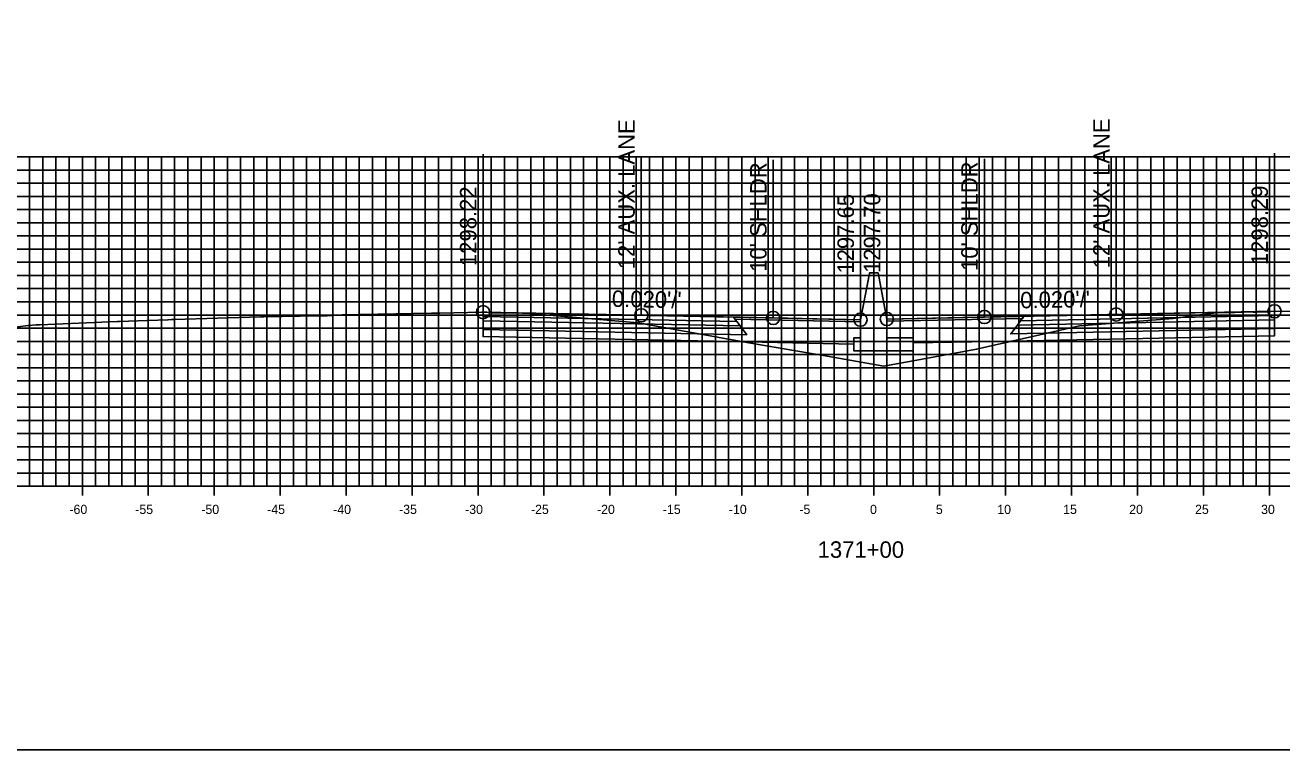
# Model space of a CAD drawing. Extents: x 674939 to 678919, y 750652 to 765176.
# Drawn here: x 678674.2 to 678769.5, y 754602.6 to 754657.6 of the extents above; entities that cross this region are included whole.
import ezdxf

# ---------------------------------------------------------------- set-up
doc = ezdxf.new("R2010")
doc.units = 0
for name, color, linetype in [('Level 10', 7, 'Continuous'), ('Level 17', 7, 'Continuous'), ('Level 18', 7, 'Continuous'), ('Level 19', 7, 'Continuous'), ('Level 20', 7, 'Continuous'), ('Level 22', 7, 'Continuous'), ('Level 23', 7, 'Continuous'), ('Level 4', 7, 'Continuous'), ('Level 8', 7, 'Continuous'), ('Level 9', 7, 'Continuous')]:
    doc.layers.add(name, color=color, linetype=linetype)

msp = doc.modelspace()

# ---------------------------------------------------------------- linework, layer by layer
at = {"layer": 'Level 10'}
msp.add_lwpolyline([(678672.856, 754634.565), (678674.423, 754634.747), (678674.424, 754634.747), (678674.459, 754634.746), (678675.024, 754634.799), (678675.339, 754634.814), (678681.177, 754635.063), (678681.353, 754635.069), (678683.424, 754635.124), (678683.506, 754635.127), (678685.013, 754635.196), (678685.04, 754635.197), (678685.284, 754635.205), (678685.316, 754635.207), (678685.516, 754635.213), (678692.046, 754635.41), (678692.295, 754635.416), (678696.435, 754635.487), (678696.624, 754635.49), (678696.648, 754635.491), (678697.024, 754635.496), (678697.095, 754635.5), (678698.225, 754635.559), (678704.996, 754635.691), (678705.632, 754635.703), (678708.83, 754635.771), (678708.911, 754635.769), (678708.917, 754635.77), (678709.213, 754635.764), (678709.4, 754635.732), (678709.496, 754635.729), (678710.625, 754635.705), (678710.637, 754635.707), (678711.201, 754635.711), (678711.301, 754635.707), (678712.464, 754635.673), (678717.467, 754635.239), (678720.643, 754634.964), (678721.089, 754634.884), (678729.077, 754633.434), (678735.008, 754632.42), (678739.303, 754631.663), (678742.213, 754632.202), (678746.336, 754632.948), (678752.477, 754634.347), (678754.126, 754634.723), (678755.774, 754634.85), (678761.243, 754635.29), (678763.253, 754635.563), (678764.712, 754635.747), (678765.127, 754635.744), (678765.909, 754635.753), (678767.028, 754635.791), (678767.307, 754635.771), (678767.608, 754635.775), (678768.447, 754635.803), (678768.636, 754635.815), (678768.915, 754635.836), (678768.922, 754635.836), (678768.974, 754635.839), (678771.484, 754635.8)], dxfattribs=at)
at = {"layer": 'Level 17'}
for points in [[(678738.203, 754638.697), (678737.533, 754635.197)], [(678738.863, 754638.748), (678738.863, 754638.748), (678738.203, 754638.748), (678738.203, 754638.697)], [(678738.863, 754638.748), (678739.533, 754635.248)], [(678737.533, 754635.197), (678737.533, 754633.822), (678737.033, 754633.822), (678737.033, 754632.822), (678741.533, 754632.822), (678741.533, 754633.822), (678739.533, 754633.822), (678739.533, 754635.248)]]:
    msp.add_lwpolyline(points, dxfattribs=at)
at = {"layer": 'Level 18'}
for points in [[(678737.533, 754635.197), (678730.911, 754635.329), (678720.911, 754635.529), (678708.911, 754635.769)], [(678768.922, 754635.836), (678756.922, 754635.596), (678746.922, 754635.396), (678739.533, 754635.248)]]:
    msp.add_lwpolyline(points, dxfattribs=at)
for points in [[(678708.911, 754635.769), (678708.911, 754635.439), (678728.161, 754635.054), (678727.911, 754635.389)], [(678727.911, 754635.389), (678737.533, 754635.197), (678737.537, 754635.039), (678728.03, 754635.229)], [(678749.803, 754635.297), (678739.533, 754635.091), (678739.533, 754635.248), (678749.922, 754635.456)], [(678768.922, 754635.836), (678768.922, 754635.506), (678749.672, 754635.121), (678749.922, 754635.456)]]:
    msp.add_lwpolyline(points, close=True, dxfattribs=at)
at = {"layer": 'Level 19'}
for points in [[(678708.911, 754635.439), (678708.911, 754635.109), (678728.411, 754634.719), (678728.161, 754635.054)], [(678768.922, 754635.506), (678768.922, 754635.176), (678749.422, 754634.786), (678749.672, 754635.121)], [(678708.911, 754635.109), (678708.911, 754634.449), (678728.911, 754634.049), (678728.411, 754634.719)], [(678768.922, 754635.176), (678768.922, 754634.516), (678748.922, 754634.116), (678749.422, 754634.786)]]:
    msp.add_lwpolyline(points, close=True, dxfattribs=at)
for points in [[(678708.911, 754634.449), (678708.911, 754633.909), (678728.911, 754633.509), (678737.033, 754633.347)], [(678768.922, 754634.516), (678768.922, 754633.976), (678748.922, 754633.576), (678741.533, 754633.428)]]:
    msp.add_lwpolyline(points, dxfattribs=at)
at = {"layer": 'Level 20'}
for p, q in [((678638.533, 754647.551), (678838.533, 754647.551)), ((678674.533, 754622.551), (678674.533, 754647.551)), ((678675.533, 754622.551), (678675.533, 754647.551)), ((678676.533, 754622.551), (678676.533, 754647.551)), ((678677.533, 754622.551), (678677.533, 754647.551)), ((678678.533, 754622.551), (678678.533, 754647.551)), ((678679.533, 754622.551), (678679.533, 754647.551)), ((678680.533, 754622.551), (678680.533, 754647.551)), ((678681.533, 754622.551), (678681.533, 754647.551)), ((678682.533, 754622.551), (678682.533, 754647.551)), ((678683.533, 754622.551), (678683.533, 754647.551)), ((678684.533, 754622.551), (678684.533, 754647.551)), ((678685.533, 754622.551), (678685.533, 754647.551)), ((678686.533, 754622.551), (678686.533, 754647.551)), ((678687.533, 754622.551), (678687.533, 754647.551)), ((678688.533, 754622.551), (678688.533, 754647.551)), ((678689.533, 754622.551), (678689.533, 754647.551)), ((678690.533, 754622.551), (678690.533, 754647.551)), ((678691.533, 754622.551), (678691.533, 754647.551)), ((678692.533, 754622.551), (678692.533, 754647.551)), ((678693.533, 754622.551), (678693.533, 754647.551)), ((678694.533, 754622.551), (678694.533, 754647.551)), ((678695.533, 754622.551), (678695.533, 754647.551)), ((678696.533, 754622.551), (678696.533, 754647.551)), ((678697.533, 754622.551), (678697.533, 754647.551)), ((678698.533, 754622.551), (678698.533, 754647.551)), ((678699.533, 754622.551), (678699.533, 754647.551)), ((678700.533, 754622.551), (678700.533, 754647.551)), ((678701.533, 754622.551), (678701.533, 754647.551)), ((678702.533, 754622.551), (678702.533, 754647.551)), ((678703.533, 754622.551), (678703.533, 754647.551)), ((678704.533, 754622.551), (678704.533, 754647.551)), ((678705.533, 754622.551), (678705.533, 754647.551)), ((678706.533, 754622.551), (678706.533, 754647.551)), ((678707.533, 754622.551), (678707.533, 754647.551)), ((678708.533, 754622.551), (678708.533, 754647.551)), ((678709.533, 754622.551), (678709.533, 754647.551)), ((678710.533, 754622.551), (678710.533, 754647.551)), ((678711.533, 754622.551), (678711.533, 754647.551)), ((678712.533, 754622.551), (678712.533, 754647.551)), ((678713.533, 754622.551), (678713.533, 754647.551)), ((678714.533, 754622.551), (678714.533, 754647.551)), ((678715.533, 754622.551), (678715.533, 754647.551)), ((678716.533, 754622.551), (678716.533, 754647.551)), ((678717.533, 754622.551), (678717.533, 754647.551)), ((678718.533, 754622.551), (678718.533, 754647.551)), ((678719.533, 754622.551), (678719.533, 754647.551)), ((678720.533, 754622.551), (678720.533, 754647.551)), ((678721.533, 754622.551), (678721.533, 754647.551)), ((678722.533, 754622.551), (678722.533, 754647.551)), ((678723.533, 754622.551), (678723.533, 754647.551)), ((678724.533, 754622.551), (678724.533, 754647.551)), ((678725.533, 754622.551), (678725.533, 754647.551)), ((678726.533, 754622.551), (678726.533, 754647.551)), ((678727.533, 754622.551), (678727.533, 754647.551)), ((678728.533, 754622.551), (678728.533, 754647.551)), ((678729.533, 754622.551), (678729.533, 754647.551)), ((678730.533, 754622.551), (678730.533, 754647.551)), ((678731.533, 754622.551), (678731.533, 754647.551)), ((678732.533, 754622.551), (678732.533, 754647.551)), ((678733.533, 754622.551), (678733.533, 754647.551)), ((678734.533, 754622.551), (678734.533, 754647.551)), ((678735.533, 754622.551), (678735.533, 754647.551)), ((678736.533, 754622.551), (678736.533, 754647.551)), ((678737.533, 754622.551), (678737.533, 754647.551)), ((678738.533, 754622.551), (678738.533, 754647.551)), ((678739.533, 754622.551), (678739.533, 754647.551)), ((678740.533, 754622.551), (678740.533, 754647.551)), ((678741.533, 754622.551), (678741.533, 754647.551)), ((678742.533, 754622.551), (678742.533, 754647.551)), ((678743.533, 754622.551), (678743.533, 754647.551)), ((678744.533, 754622.551), (678744.533, 754647.551)), ((678745.533, 754622.551), (678745.533, 754647.551)), ((678746.533, 754622.551), (678746.533, 754647.551)), ((678747.533, 754622.551), (678747.533, 754647.551)), ((678748.533, 754622.551), (678748.533, 754647.551)), ((678749.533, 754622.551), (678749.533, 754647.551)), ((678750.533, 754622.551), (678750.533, 754647.551)), ((678751.533, 754622.551), (678751.533, 754647.551)), ((678752.533, 754622.551), (678752.533, 754647.551)), ((678753.533, 754622.551), (678753.533, 754647.551)), ((678754.533, 754622.551), (678754.533, 754647.551)), ((678755.533, 754622.551), (678755.533, 754647.551)), ((678756.533, 754622.551), (678756.533, 754647.551)), ((678757.533, 754622.551), (678757.533, 754647.551)), ((678758.533, 754622.551), (678758.533, 754647.551)), ((678759.533, 754622.551), (678759.533, 754647.551)), ((678760.533, 754622.551), (678760.533, 754647.551)), ((678761.533, 754622.551), (678761.533, 754647.551)), ((678762.533, 754622.551), (678762.533, 754647.551)), ((678763.533, 754622.551), (678763.533, 754647.551)), ((678764.533, 754622.551), (678764.533, 754647.551)), ((678765.533, 754622.551), (678765.533, 754647.551)), ((678766.533, 754622.551), (678766.533, 754647.551)), ((678767.533, 754622.551), (678767.533, 754647.551)), ((678768.533, 754622.551), (678768.533, 754647.551)), ((678638.533, 754646.551), (678838.533, 754646.551)), ((678638.533, 754645.551), (678838.533, 754645.551)), ((678638.533, 754644.551), (678838.533, 754644.551)), ((678638.533, 754643.551), (678838.533, 754643.551)), ((678638.533, 754642.551), (678838.533, 754642.551)), ((678638.533, 754641.551), (678838.533, 754641.551)), ((678638.533, 754640.551), (678838.533, 754640.551)), ((678638.533, 754639.551), (678838.533, 754639.551)), ((678638.533, 754638.551), (678838.533, 754638.551)), ((678638.533, 754637.551), (678838.533, 754637.551)), ((678638.533, 754636.551), (678838.533, 754636.551)), ((678638.533, 754635.551), (678838.533, 754635.551)), ((678638.533, 754634.551), (678838.533, 754634.551)), ((678638.533, 754633.551), (678838.533, 754633.551)), ((678638.533, 754632.551), (678838.533, 754632.551)), ((678638.533, 754631.551), (678838.533, 754631.551)), ((678638.533, 754630.551), (678838.533, 754630.551)), ((678638.533, 754629.551), (678838.533, 754629.551)), ((678638.533, 754628.551), (678838.533, 754628.551)), ((678638.533, 754627.551), (678838.533, 754627.551)), ((678638.533, 754626.551), (678838.533, 754626.551)), ((678638.533, 754625.551), (678838.533, 754625.551)), ((678638.533, 754624.551), (678838.533, 754624.551)), ((678638.533, 754623.551), (678838.533, 754623.551)), ((678638.533, 754622.551), (678838.533, 754622.551))]:
    msp.add_line(p, q, dxfattribs=at)
at = {"layer": 'Level 23'}
for p, q in [((678708.911, 754635.769), (678708.911, 754647.769)), ((678768.922, 754635.836), (678768.922, 754647.836)), ((678720.911, 754635.529), (678720.911, 754647.529)), ((678730.911, 754635.329), (678730.911, 754647.329)), ((678737.533, 754635.197), (678737.533, 754647.197)), ((678739.533, 754635.248), (678739.533, 754647.248)), ((678746.922, 754635.396), (678746.922, 754647.396)), ((678756.922, 754635.596), (678756.922, 754647.596))]:
    msp.add_line(p, q, dxfattribs=at)
at = {"layer": 'Level 4'}
msp.add_lwpolyline([(678578.533, 754602.551), (678918.533, 754602.551), (678918.533, 754822.551), (678578.533, 754822.551)], close=True, dxfattribs=at)
for centre in [(678708.911, 754635.769), (678768.922, 754635.836), (678720.911, 754635.529), (678730.911, 754635.329), (678737.533, 754635.197), (678739.533, 754635.248), (678746.922, 754635.396), (678756.922, 754635.596)]:
    msp.add_circle(centre, 0.5, dxfattribs=at)
at = {"layer": 'Level 8'}
for p, q in [((678678.533, 754621.851), (678678.533, 754623.251)), ((678683.533, 754621.851), (678683.533, 754623.251)), ((678688.533, 754621.851), (678688.533, 754623.251)), ((678693.533, 754621.851), (678693.533, 754623.251)), ((678698.533, 754621.851), (678698.533, 754623.251)), ((678703.533, 754621.851), (678703.533, 754623.251)), ((678708.533, 754621.851), (678708.533, 754623.251)), ((678713.533, 754621.851), (678713.533, 754623.251)), ((678718.533, 754621.851), (678718.533, 754623.251)), ((678723.533, 754621.851), (678723.533, 754623.251)), ((678728.533, 754621.851), (678728.533, 754623.251)), ((678733.533, 754621.851), (678733.533, 754623.251)), ((678738.533, 754621.851), (678738.533, 754623.251)), ((678743.533, 754621.851), (678743.533, 754623.251)), ((678748.533, 754621.851), (678748.533, 754623.251)), ((678753.533, 754621.851), (678753.533, 754623.251)), ((678758.533, 754621.851), (678758.533, 754623.251)), ((678763.533, 754621.851), (678763.533, 754623.251)), ((678768.533, 754621.851), (678768.533, 754623.251)), ((678638.533, 754622.551), (678838.533, 754622.551))]:
    msp.add_line(p, q, dxfattribs=at)

# ---------------------------------------------------------------- texts
at = {"layer": 'Level 22'}
for rotation, p in [(358.85424, (678718.672, 754636.174)), (1.14576, (678749.654, 754636.051))]:
    msp.add_text("0.020'/'", height=1.25, rotation=rotation, dxfattribs=at).set_placement(p)
at = {"layer": 'Level 23'}
for s, p in [("12' AUX. LANE", (678720.411, 754639.029)), ("12' AUX. LANE", (678756.422, 754639.096)), ("10' SHLDR", (678730.411, 754638.829)), ("10' SHLDR", (678746.422, 754638.896)), ('1298.22', (678708.411, 754639.269)), ('1298.29', (678768.422, 754639.336)), ('1297.65', (678737.033, 754638.697)), ('1297.70', (678739.033, 754638.748))]:
    msp.add_text(s, height=1.25, rotation=90, dxfattribs=at).set_placement(p)
at = {"layer": 'Level 9'}
for s, height, p in [('-60', 0.7, (678677.552, 754620.451)), ('-55', 0.7, (678682.546, 754620.451)), ('-50', 0.7, (678687.552, 754620.451)), ('-45', 0.7, (678692.546, 754620.451)), ('-40', 0.7, (678697.552, 754620.451)), ('-35', 0.7, (678702.546, 754620.451)), ('-30', 0.7, (678707.552, 754620.451)), ('-25', 0.7, (678712.546, 754620.451)), ('-20', 0.7, (678717.552, 754620.451)), ('-15', 0.7, (678722.546, 754620.451)), ('-10', 0.7, (678727.552, 754620.451)), ('-5', 0.7, (678732.896, 754620.451)), ('0', 0.7, (678738.252, 754620.451)), ('5', 0.7, (678743.246, 754620.451)), ('10', 0.7, (678747.902, 754620.451)), ('15', 0.7, (678752.896, 754620.451)), ('20', 0.7, (678757.902, 754620.451)), ('25', 0.7, (678762.896, 754620.451)), ('30', 0.7, (678767.902, 754620.451)), ('1371+00', 1.25, (678734.281, 754617.126))]:
    msp.add_text(s, height=height, dxfattribs=at).set_placement(p)

doc.saveas('drawing.dxf')
